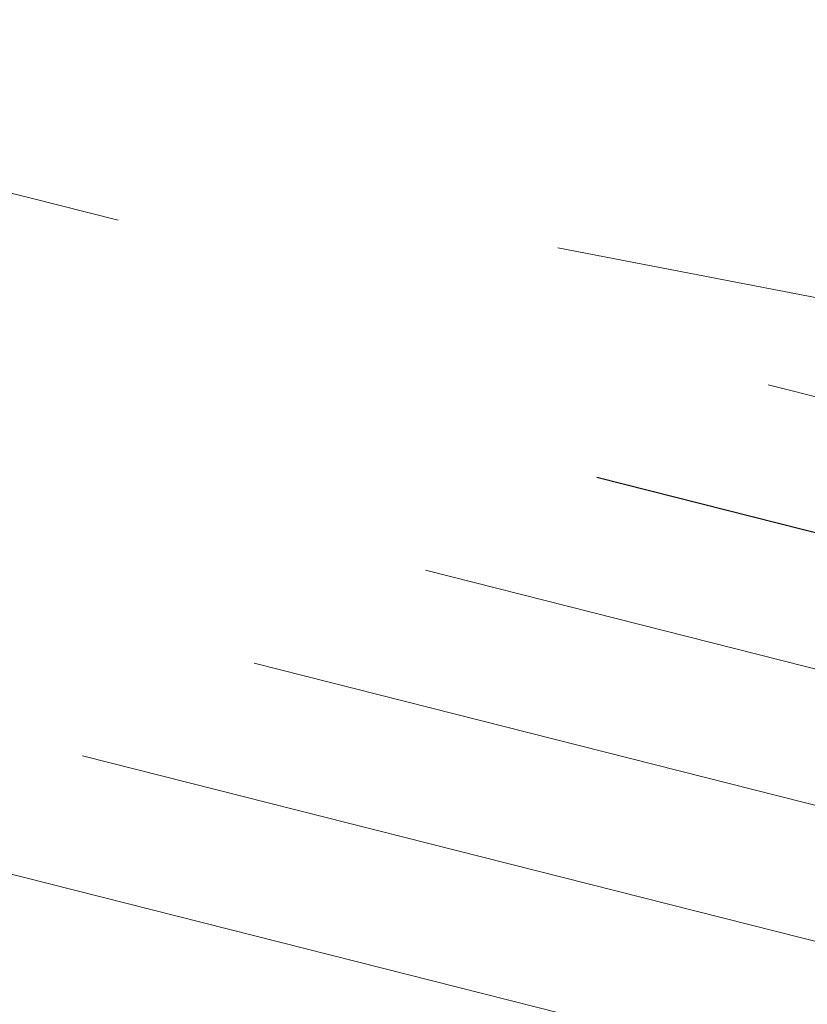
# Model space of a CAD drawing. Extents: x 1926935 to 1928139, y 199322 to 200300.
# Tile 544 of 656: x 1927623.58 to 1927630.17, y 199603.04 to 199611.29. Entities that reach past the tile are written whole.
import ezdxf

# ---------------------------------------------------------------- set-up
doc = ezdxf.new("R2010")
doc.units = 0
doc.header["$MEASUREMENT"] = 0
doc.linetypes.add('DGN Style 2', pattern=[14.030763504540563, 8.418458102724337, -5.612305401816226])
doc.linetypes.add('DGN Style 3', pattern=[19.64306890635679, 14.03076350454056, -5.612305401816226])
for name, color, linetype, lineweight in [('DT_X_Contour_Major', 132, 'DGN Style 3', 30), ('DT_X_Contour_Minor', 136, 'DGN Style 3', 0), ('DT_X_Terrain_Ground_Line', 92, 'DGN Style 3', 13), ('SV_X_Toe_of_Slope', 193, 'DGN Style 2', 0)]:
    doc.layers.add(name, color=color, linetype=linetype, lineweight=lineweight)

# ---------------------------------------------------------------- blocks, each defined once
blk = doc.blocks.new('*U2117', base_point=(1927600.1255, 199832.7095, 682.6088333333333))
at = {"layer": 'DT_X_Contour_Major', "elevation": 680.0000000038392, "flags": 128}
blk.add_lwpolyline([(1927642.007924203, 199604.0119750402), (1927622.277120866, 199609.0113233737), (1927618.117292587, 199610.1733373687), (1927614.093866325, 199611.5168014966), (1927610.206842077, 199613.0417157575), (1927606.456219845, 199614.7480801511), (1927589.271587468, 199623.1344976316), (1927589.082197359, 199623.4462624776), (1927589.041786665, 199623.5099564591), (1927589.001721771, 199623.5674248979), (1927588.962002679, 199623.6186677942), (1927588.922629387, 199623.6636851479), (1927588.818095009, 199623.7754307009), (1927588.777628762, 199623.8378474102), (1927588.734630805, 199623.9412883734), (1927588.689101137, 199624.0857535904), (1927588.641039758, 199624.2712430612), (1927588.509500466, 199624.8205806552), (1927588.448847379, 199624.995790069), (1927588.365542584, 199625.1094151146), (1927588.259586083, 199625.1614557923), (1927588.130977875, 199625.1519121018), (1927587.757820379, 199625.0443497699), (1927587.473187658, 199625.1699599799), (1927586.89915762, 199625.6274623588), (1927586.035730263, 199626.4168569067), (1927584.882905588, 199627.5381436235), (1927581.422843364, 199630.9707644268), (1927580.258302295, 199632.3015743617), (1927579.359725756, 199633.719538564), (1927578.727113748, 199635.2246570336), (1927578.360466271, 199636.8169297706), (1927577.384905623, 199643.6397721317), (1927577.262206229, 199644.4781007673), (1927577.248866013, 199644.5270888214), (1927577.247957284, 199644.5380283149), (1927577.249050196, 199644.5471924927), (1927577.26306575, 199644.5719179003), (1927583.126296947, 199654.0010588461), (1927583.53979325, 199655.6609987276), (1927583.682506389, 199656.1120341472), (1927583.933433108, 199656.7537375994), (1927584.292573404, 199657.5861090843), (1927584.759927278, 199658.6091486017), (1927586.150489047, 199661.5914780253), (1927586.572073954, 199662.8712644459), (1927586.793907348, 199664.4738766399), (1927586.81598923, 199666.3993146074), (1927586.638319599, 199668.6475783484), (1927585.898198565, 199675.0733826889), (1927585.71963386, 199677.3572672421), (1927585.73903052, 199679.3895676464), (1927585.956388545, 199681.1702839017), (1927586.371707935, 199682.699416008), (1927587.743174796, 199686.4416560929), (1927588.154214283, 199687.827324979), (1927588.3587326, 199689.1776515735), (1927588.356729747, 199690.4926358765), (1927588.148205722, 199691.772277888), (1927586.693210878, 199697.6614752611), (1927586.752300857, 199704.5621669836), (1927586.770954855, 199705.9169347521), (1927586.801592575, 199707.023798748), (1927586.844214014, 199707.8827589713), (1927586.898819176, 199708.4938154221), (1927587.181605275, 199710.766970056), (1927584.534176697, 199712.9952252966), (1927583.909472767, 199713.5410406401), (1927583.169973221, 199714.2235201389), (1927582.315678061, 199715.0426637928), (1927581.346587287, 199715.9984716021), (1927576.556307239, 199720.777791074), (1927566.315665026, 199720.921295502), (1927564.367748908, 199720.957961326), (1927562.912847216, 199721.0064569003), (1927561.95095995, 199721.0667822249), (1927561.482087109, 199721.1389372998), (1927560.444380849, 199721.5032637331), (1927559.950844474, 199721.3910034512), (1927559.761800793, 199721.3882113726), (1927559.406185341, 199721.4279466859), (1927558.883998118, 199721.5102093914), (1927558.195239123, 199721.6349994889), (1927556.136452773, 199722.0244762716), (1927555.409920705, 199722.155292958), (1927554.774414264, 199722.25563543), (1927554.229933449, 199722.3255036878), (1927553.776478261, 199722.3648977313), (1927552.688631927, 199722.4293162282), (1927552.17472377, 199722.4433452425), (1927551.448884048, 199722.4371184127), (1927550.511112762, 199722.4106357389), (1927549.361409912, 199722.363897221), (1927546.012960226, 199722.2122533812), (1927544.600023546, 199722.148887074), (1927542.872550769, 199722.0725210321), (1927540.830541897, 199721.9831552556), (1927538.473996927, 199721.8807897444), (1927531.770495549, 199721.5904820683), (1927529.396679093, 199721.5094889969), (1927527.302855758, 199721.4842405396), (1927525.489025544, 199721.5147366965), (1927523.955188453, 199721.6009774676), (1927520.23828037, 199721.9052790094), (1927518.791267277, 199721.9415773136), (1927517.237909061, 199721.8222460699), (1927515.578205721, 199721.5472852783), (1927513.812157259, 199721.1166949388), (1927508.960901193, 199719.7609479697), (1927507.221676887, 199719.2571590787), (1927505.642446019, 199718.7626026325), (1927504.223208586, 199718.2772786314), (1927502.963964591, 199717.8011870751), (1927499.819305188, 199716.5439195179), (1927498.726367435, 199716.1006872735), (1927497.80604873, 199715.7139412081), (1927497.058349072, 199715.3836813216), (1927496.483268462, 199715.1099076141), (1927495.1798789, 199714.4551592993), (1927494.719553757, 199714.1976354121), (1927494.316120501, 199713.9161249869), (1927493.969579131, 199713.6106280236), (1927493.679929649, 199713.2811445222), (1927492.983386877, 199712.370539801), (1927492.655065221, 199712.0178919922), (1927492.192507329, 199711.6429021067), (1927491.595713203, 199711.2455701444), (1927490.864682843, 199710.8258961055), (1927488.736286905, 199709.6769758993), (1927487.816139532, 199709.16162046), (1927486.651994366, 199708.4772442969), (1927485.243851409, 199707.6238474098), (1927483.591710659, 199706.601429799), (1927478.860671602, 199703.6496218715), (1927477.231045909, 199702.6351177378), (1927475.890448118, 199701.8054612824), (1927474.838878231, 199701.1606525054), (1927474.076336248, 199700.7006914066), (1927472.428261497, 199699.7205920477), (1927471.864756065, 199699.3635369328), (1927471.410295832, 199699.0274461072), (1927471.064880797, 199698.7123195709), (1927470.828510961, 199698.4181573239), (1927470.343584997, 199697.6616770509), (1927470.079105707, 199697.3719628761), (1927469.649362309, 199697.0701805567), (1927469.054354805, 199696.7563300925), (1927468.294083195, 199696.4304114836), (1927466.04634009, 199695.5452043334), (1927465.277934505, 199695.2453785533), (1927464.658525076, 199695.0098065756), (1927464.188111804, 199694.8384884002), (1927463.866694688, 199694.7314240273), (1927463.208243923, 199694.5315907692), (1927462.984665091, 199694.4715481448), (1927462.807766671, 199694.4412952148), (1927462.677548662, 199694.4408319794), (1927462.594011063, 199694.4701584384), (1927462.433484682, 199694.5880819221), (1927462.266159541, 199694.6932625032), (1927461.8845789, 199694.9203616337), (1927461.288742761, 199695.2693793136), (1927460.478651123, 199695.740315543), (1927458.032732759, 199697.158703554), (1927457.148360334, 199697.6519608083), (1927456.329681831, 199698.067941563), (1927455.57669725, 199698.4066458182), (1927454.889406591, 199698.6680735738), (1927453.144223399, 199699.2621789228), (1927452.300194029, 199699.5772185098), (1927451.076993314, 199700.0767582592), (1927449.474621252, 199700.7607981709), (1927447.493077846, 199701.629338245), (1927441.703400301, 199704.1914453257), (1927439.697366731, 199705.0775725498), (1927438.021524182, 199705.8143739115), (1927436.675872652, 199706.4018494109), (1927435.660412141, 199706.839999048), (1927433.392772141, 199707.8092969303), (1927432.577483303, 199708.0577880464), (1927431.832346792, 199708.0762879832), (1927431.157362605, 199707.8647967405), (1927430.552530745, 199707.4233143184), (1927429.033182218, 199705.9393729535), (1927428.134121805, 199705.1009997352), (1927426.576451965, 199703.6988361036), (1927424.360172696, 199701.732882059), (1927421.485283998, 199699.2031376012), (1927412.940768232, 199691.7054318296), (1927410.025180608, 199689.141381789), (1927407.686804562, 199687.072510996), (1927405.925640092, 199685.4988194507), (1927404.7416872, 199684.4203071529), (1927402.354094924, 199682.2045133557), (1927401.434632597, 199681.4240057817), (1927400.466939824, 199680.7443284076), (1927399.451016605, 199680.1654812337), (1927398.38686294, 199679.6874642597), (1927395.484812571, 199678.5471925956), (1927393.867815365, 199677.6597651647), (1927391.193361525, 199675.8526866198), (1927387.46145105, 199673.1259569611), (1927382.67208394, 199669.4795761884), (1927368.490496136, 199658.5296926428), (1927363.712561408, 199654.841846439), (1927360.014948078, 199651.9907204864), (1927357.397656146, 199649.9763147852), (1927355.860685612, 199648.7986293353), (1927353.202526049, 199646.7737618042), (1927352.120016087, 199645.9270991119), (1927350.866105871, 199644.9057616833), (1927349.4407954, 199643.7097495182), (1927347.844084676, 199642.3390626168), (1927343.35765574, 199638.4509978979), (1927341.806372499, 199637.1116956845), (1927340.51734448, 199636.009837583), (1927339.490571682, 199635.1454235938), (1927338.726054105, 199634.5184537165), (1927337.037014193, 199633.1631261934), (1927336.330730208, 199632.6084910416), (1927335.478658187, 199631.9610812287), (1927334.480798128, 199631.2208967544), (1927333.337150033, 199630.3879376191), (1927327.659953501, 199626.2843207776)], dxfattribs=at)
at = {"layer": 'DT_X_Contour_Minor', "flags": 128}
for points, elevation in [([(1927643.442556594, 199604.7894557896), (1927616.352313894, 199611.6535229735), (1927615.83220839, 199612.4938632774), (1927609.555166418, 199622.5524922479), (1927609.813632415, 199623.6236854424), (1927609.879320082, 199623.9339819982), (1927609.965611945, 199624.4057888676), (1927610.072508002, 199625.0391060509), (1927610.200008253, 199625.8339335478), (1927610.567481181, 199628.1688206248), (1927610.695278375, 199629.3203117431), (1927610.803065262, 199631.0236197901), (1927610.890841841, 199633.2787447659), (1927610.958608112, 199636.0856866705), (1927611.165444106, 199647.167014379), (1927611.208340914, 199649.5824938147), (1927611.241328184, 199651.553059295), (1927611.264405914, 199653.0787108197), (1927611.312733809, 199656.5538962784), (1927611.26605344, 199658.1106203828), (1927611.089766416, 199660.174403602), (1927610.783872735, 199662.7452459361), (1927610.348372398, 199665.8231473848), (1927609.014229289, 199674.7069634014), (1927608.567994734, 199677.7029940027), (1927608.229898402, 199680.0282237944), (1927607.999940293, 199681.6826527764), (1927607.878120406, 199682.6662809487), (1927607.69745167, 199684.3948883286), (1927607.626530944, 199684.9791250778), (1927607.549270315, 199685.4353797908), (1927607.465669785, 199685.7636524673), (1927607.375729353, 199685.9639431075), (1927607.127434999, 199686.3274087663), (1927606.977103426, 199686.7837248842), (1927606.712329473, 199687.8800739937), (1927606.333113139, 199689.6164560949), (1927605.839454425, 199691.9928711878), (1927603.268681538, 199704.5762186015), (1927604.104660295, 199712.9087667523), (1927604.267044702, 199714.4983653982), (1927604.395921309, 199715.6960692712), (1927604.491290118, 199716.5018783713), (1927604.553151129, 199716.9157926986), (1927604.763650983, 199717.9329717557), (1927603.104746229, 199719.0941958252), (1927602.798105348, 199719.3059315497), (1927602.481623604, 199719.5224937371), (1927602.155300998, 199719.7438823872), (1927601.271986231, 199720.3406874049), (1927600.791592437, 199720.687810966), (1927600.012897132, 199721.281577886), (1927598.935900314, 199722.1219881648), (1927597.560601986, 199723.2090418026), (1927590.446506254, 199728.8574599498), (1927586.809410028, 199728.9624803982), (1927586.002333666, 199729.0078345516), (1927585.139860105, 199729.0988882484), (1927584.221989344, 199729.2356414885), (1927583.248721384, 199729.4180942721), (1927580.579477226, 199729.9655677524), (1927579.433170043, 199730.1556366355), (1927577.996181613, 199730.3152381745), (1927576.268511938, 199730.4443723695), (1927574.250161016, 199730.5430392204), (1927568.480316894, 199730.7655276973), (1927566.491217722, 199730.8328981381), (1927564.851303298, 199730.8681431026), (1927563.560573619, 199730.871262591), (1927562.619028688, 199730.8422566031), (1927560.573821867, 199730.7220733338), (1927559.881239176, 199730.6885597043), (1927559.337396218, 199730.6781562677), (1927558.942292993, 199730.6908630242), (1927558.695929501, 199730.7266799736), (1927557.893292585, 199730.9477495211), (1927556.737045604, 199730.4526417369), (1927556.478854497, 199730.3504232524), (1927556.199815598, 199730.2559568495), (1927555.899928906, 199730.1692425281), (1927555.579194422, 199730.0902802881), (1927554.696105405, 199729.8900504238), (1927554.371509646, 199729.8309394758), (1927554.060039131, 199729.80377903), (1927553.761693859, 199729.8085690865), (1927553.476473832, 199729.8453096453), (1927552.733387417, 199729.9858851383), (1927552.479363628, 199730.0326153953), (1927552.274607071, 199730.0673745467), (1927552.119117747, 199730.0901625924), (1927552.012895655, 199730.1009795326), (1927551.795326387, 199730.1138632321), (1927551.692544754, 199730.116669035), (1927551.547376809, 199730.115423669), (1927551.359822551, 199730.1101271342), (1927551.129881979, 199730.1007794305), (1927550.460192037, 199730.0704506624), (1927549.705914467, 199730.0373499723), (1927547.945349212, 199729.9607944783), (1927545.178496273, 199729.8407841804), (1927541.405355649, 199729.6773190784), (1927530.001930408, 199729.1834724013), (1927526.222548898, 199729.024509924), (1927523.436973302, 199728.9180075), (1927521.645203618, 199728.8639651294), (1927520.847239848, 199728.862382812), (1927520.044411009, 199728.9281100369), (1927519.731865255, 199728.935950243), (1927519.396349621, 199728.9101754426), (1927519.037864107, 199728.8507856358), (1927518.656408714, 199728.7577808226), (1927517.608567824, 199728.4649479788), (1927516.95667873, 199728.2456940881), (1927515.786892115, 199727.8075570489), (1927514.099207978, 199727.1505368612), (1927511.89362632, 199726.2746335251), (1927505.321545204, 199723.6470470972), (1927503.037394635, 199722.7207279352), (1927501.114003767, 199721.9124602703), (1927499.551372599, 199721.2222441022), (1927498.34950113, 199720.6500794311), (1927495.62552348, 199719.2817089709), (1927494.663481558, 199718.7435050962), (1927493.820339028, 199718.1551713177), (1927493.096095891, 199717.516707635), (1927492.490752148, 199716.8281140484), (1927491.035034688, 199714.925024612), (1927490.348869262, 199714.1880195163), (1927489.382161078, 199713.4043213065), (1927488.134910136, 199712.5739299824), (1927486.607116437, 199711.6968455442), (1927482.158942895, 199709.2956962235), (1927480.635617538, 199708.4680324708), (1927479.401771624, 199707.7859032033), (1927478.457405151, 199707.249308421), (1927477.80251812, 199706.8582481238), (1927476.442125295, 199706.0094666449), (1927475.924298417, 199705.688470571), (1927475.391112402, 199705.3620684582), (1927474.842567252, 199705.0302603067), (1927474.278662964, 199704.6930461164), (1927471.611271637, 199703.1067658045), (1927473.264684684, 199704.8512015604), (1927473.602409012, 199705.2047488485), (1927473.906976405, 199705.5177753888), (1927474.178386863, 199705.7902811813), (1927474.416640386, 199706.0222662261), (1927475.007773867, 199706.5868653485), (1927475.2028451, 199706.7759543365), (1927475.344708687, 199706.9197719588), (1927475.433364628, 199707.0183182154), (1927475.468812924, 199707.0715931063), (1927475.510087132, 199707.2145760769), (1927475.157127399, 199707.5451391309), (1927475.088966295, 199707.6091068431), (1927475.035751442, 199707.6593400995), (1927474.997482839, 199707.6958389), (1927474.974160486, 199707.7186032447), (1927474.900197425, 199707.7927897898), (1927474.800067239, 199707.799463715), (1927474.709923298, 199707.7324347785), (1927474.48240441, 199707.5284877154), (1927474.117510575, 199707.1876225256), (1927473.615241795, 199706.7098392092), (1927472.092691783, 199705.2531928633), (1927471.557105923, 199704.7410693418), (1927471.09226085, 199704.2971835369), (1927470.698156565, 199703.9215354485), (1927470.374793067, 199703.6141250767), (1927469.606811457, 199702.8853477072), (1927469.352430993, 199702.6457683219), (1927469.165275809, 199702.4736131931), (1927469.045345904, 199702.3688823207), (1927468.99264128, 199702.3315757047), (1927468.94172932, 199702.3219904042), (1927468.874428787, 199702.2720477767), (1927468.710711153, 199702.1294088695), (1927468.450576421, 199701.8940736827), (1927468.09402459, 199701.5660422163), (1927467.014663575, 199700.5676965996), (1927466.606514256, 199700.1892559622), (1927466.191587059, 199699.8026932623), (1927465.769881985, 199699.4080084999), (1927465.341399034, 199699.0052016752), (1927464.18974066, 199697.920220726), (1927463.765334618, 199697.6081965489), (1927463.355860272, 199697.4858597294), (1927462.961317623, 199697.5532102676), (1927462.58170667, 199697.8102481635), (1927461.589319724, 199698.7485990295), (1927461.220165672, 199699.100948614), (1927460.856993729, 199699.4542342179), (1927460.499803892, 199699.8084558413), (1927460.148596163, 199700.163613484), (1927459.220018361, 199701.1119485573), (1927458.913354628, 199701.4245638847), (1927458.689796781, 199701.6511585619), (1927458.54934482, 199701.7917325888), (1927458.491998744, 199701.8462859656), (1927458.449883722, 199701.8770674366), (1927458.401700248, 199701.9255598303), (1927458.28873609, 199702.047950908), (1927458.110991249, 199702.2442406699), (1927457.868465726, 199702.5144291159), (1927457.135356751, 199703.3334632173), (1927456.82776275, 199703.6737400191), (1927456.454812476, 199704.0802948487), (1927456.016505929, 199704.5531277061), (1927455.51284311, 199705.0922385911), (1927454.082600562, 199706.6182383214), (1927453.610325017, 199707.119116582), (1927453.266180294, 199707.4772515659), (1927453.05016639, 199707.6926432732), (1927452.962283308, 199707.7652917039), (1927452.851134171, 199707.7712500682), (1927452.816679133, 199707.7345880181), (1927452.798919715, 199707.7175648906), (1927452.760407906, 199707.682207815), (1927452.701143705, 199707.6285167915), (1927452.621127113, 199707.55649182), (1927452.199294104, 199707.1775960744), (1927452.219305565, 199707.0654582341), (1927452.266400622, 199706.9983844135), (1927452.399109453, 199706.8452220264), (1927452.617432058, 199706.6059710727), (1927452.921368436, 199706.2806315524), (1927453.846017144, 199705.2982747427), (1927454.19327361, 199704.9264565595), (1927454.541556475, 199704.5477696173), (1927454.89086574, 199704.162213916), (1927455.241201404, 199703.7697894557), (1927456.878496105, 199701.922448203), (1927453.480065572, 199703.0793615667), (1927452.715933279, 199703.3524516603), (1927451.880006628, 199703.6759019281), (1927450.972285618, 199704.04971237), (1927449.99277025, 199704.4738829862), (1927447.285003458, 199705.6721515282), (1927446.159621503, 199706.1665940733), (1927444.814300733, 199706.751220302), (1927443.249041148, 199707.4260302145), (1927441.463842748, 199708.1910238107), (1927436.410061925, 199710.3512516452), (1927434.593066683, 199710.905051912), (1927432.932416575, 199710.9462818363), (1927431.428111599, 199710.474941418), (1927430.080151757, 199709.4910306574), (1927426.694052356, 199706.1838415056), (1927425.226041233, 199704.7854533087), (1927423.361582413, 199703.0706805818), (1927421.100675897, 199701.039523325), (1927418.443321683, 199698.6919815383), (1927410.828446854, 199692.010024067), (1927408.230074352, 199689.724941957), (1927406.146112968, 199687.8811637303), (1927404.576562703, 199686.4786893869), (1927403.521423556, 199685.5175189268), (1927401.393600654, 199683.5428028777), (1927400.574175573, 199682.8472143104), (1927399.711767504, 199682.2414856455), (1927398.806376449, 199681.7256168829), (1927397.858002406, 199681.2996080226), (1927395.271694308, 199680.2833975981), (1927393.714712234, 199679.40302276), (1927390.983497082, 199677.5240560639), (1927387.078048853, 199674.6464975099), (1927381.998367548, 199670.770347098), (1927366.886906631, 199659.102490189), (1927361.823230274, 199655.1938164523), (1927357.965796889, 199652.2186879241), (1927355.314606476, 199650.1771046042), (1927353.869659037, 199649.0690664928), (1927351.624789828, 199647.3590251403), (1927350.666457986, 199646.6057568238), (1927349.475114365, 199645.6284828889), (1927348.050758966, 199644.4272033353), (1927346.39339179, 199643.0019181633), (1927341.663063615, 199638.9024835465), (1927340.049044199, 199637.5077021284), (1927338.754732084, 199636.3979338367), (1927337.780127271, 199635.5731786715), (1927337.125229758, 199635.0334366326), (1927335.80511279, 199633.9741420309), (1927335.253096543, 199633.5406512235), (1927334.587135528, 199633.0346497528), (1927333.807229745, 199632.4561376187), (1927332.913379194, 199631.8051148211), (1927328.476205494, 199628.5978168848)], 679.0000000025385), ([(1927640.573291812, 199603.2344942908), (1927621.466515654, 199608.0757279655), (1927617.42057155, 199609.2096185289), (1927613.471357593, 199610.5364757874), (1927609.618873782, 199612.0562997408), (1927605.863120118, 199613.7690903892), (1927595.976750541, 199618.5938210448), (1927592.715882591, 199620.1873614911), (1927590.348055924, 199621.3494348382), (1927588.873270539, 199622.0800410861), (1927588.291526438, 199622.3791802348), (1927587.930930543, 199622.6015951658), (1927587.346401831, 199622.9442641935), (1927585.863262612, 199623.8054600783), (1927583.481512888, 199625.1851828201), (1927580.201152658, 199627.083432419), (1927566.987221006, 199634.7259119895), (1927564.642080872, 199636.0782204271), (1927563.219957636, 199636.8937258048), (1927562.7208513, 199637.1724281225), (1927562.620590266, 199637.19989689), (1927562.583292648, 199637.213026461), (1927562.546595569, 199637.2318135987), (1927562.510499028, 199637.2562583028), (1927562.475003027, 199637.2863605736), (1927562.381147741, 199637.3741767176), (1927562.273968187, 199637.4589369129), (1927562.022820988, 199637.6473553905), (1927561.088623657, 199638.3351671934), (1927558.236980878, 199640.4238000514), (1927559.588042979, 199639.559678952), (1927559.689592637, 199639.4971711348), (1927559.694190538, 199639.4984020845), (1927559.226290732, 199639.8216094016), (1927559.085796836, 199640.0688147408), (1927558.94597461, 199640.6167525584), (1927558.806824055, 199641.4654228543), (1927558.66834517, 199642.6148256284), (1927558.299963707, 199646.0808763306), (1927558.133048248, 199647.3771002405), (1927557.90858797, 199648.6662339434), (1927557.626582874, 199649.9482774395), (1927557.287032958, 199651.2232307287), (1927556.304840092, 199654.6136525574), (1927555.992805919, 199655.7416897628), (1927555.793348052, 199656.5829850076), (1927555.706466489, 199657.1375382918), (1927555.732161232, 199657.4053496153), (1927555.950782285, 199657.7371905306), (1927556.095483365, 199657.8884578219), (1927556.365620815, 199658.0933790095), (1927556.761194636, 199658.3519540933), (1927557.282204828, 199658.6641830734), (1927558.838813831, 199659.5683322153), (1927559.436170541, 199660.2275283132), (1927560.060783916, 199661.5270047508), (1927560.712653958, 199663.4667615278), (1927561.391780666, 199666.0467986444), (1927564.624637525, 199679.5809593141), (1927564.825823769, 199680.2272426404), (1927564.870815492, 199680.3665638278), (1927564.919567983, 199680.5075488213), (1927564.972081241, 199680.6501976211), (1927565.028355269, 199680.7945102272), (1927565.183433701, 199681.1815622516), (1927565.357620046, 199681.4829765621), (1927565.76387026, 199682.0969304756), (1927566.402184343, 199683.0234239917), (1927567.272562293, 199684.2624571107), (1927571.875808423, 199690.7738707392), (1927571.647874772, 199692.6838883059), (1927571.61499063, 199693.2314733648), (1927571.614024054, 199694.0556495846), (1927571.644975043, 199695.156416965), (1927571.707843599, 199696.5337755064), (1927572.075704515, 199703.6068280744), (1927566.462097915, 199709.1704581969), (1927565.382154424, 199710.244616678), (1927564.548155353, 199711.0826792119), (1927563.960100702, 199711.6846457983), (1927563.617990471, 199712.0505164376), (1927562.59534637, 199713.2070222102), (1927558.617842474, 199714.1280298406), (1927557.871182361, 199714.3012349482), (1927557.33584655, 199714.4261327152), (1927557.01183504, 199714.5027231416), (1927556.899147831, 199714.5310062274), (1927556.866364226, 199714.5502768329), (1927553.53925071, 199714.7472969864), (1927552.632891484, 199714.7714433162), (1927551.339719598, 199714.759445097), (1927549.659735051, 199714.7113023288), (1927547.592937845, 199714.6270150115), (1927541.565728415, 199714.3540561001), (1927539.494132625, 199714.2604241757), (1927537.799752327, 199714.1842475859), (1927536.48258752, 199714.1255263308), (1927535.542638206, 199714.0842604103), (1927533.53906069, 199713.9974917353), (1927532.570809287, 199713.9944680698), (1927531.168738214, 199714.0504735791), (1927529.332847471, 199714.1655082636), (1927527.063137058, 199714.3395721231), (1927520.43214973, 199714.8824479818), (1927517.876109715, 199714.9543140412), (1927515.181230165, 199714.7627553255), (1927512.347511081, 199714.3077718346), (1927509.374952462, 199713.5893635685), (1927501.263010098, 199711.3223751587), (1927498.590719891, 199710.5753930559), (1927496.657806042, 199710.0346880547), (1927495.46426855, 199709.7002601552), (1927495.010107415, 199709.5721093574), (1927494.784846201, 199709.5054100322), (1927494.690017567, 199709.4733900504), (1927494.57447758, 199709.4273545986), (1927494.438226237, 199709.3673036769), (1927494.281263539, 199709.2932372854), (1927493.835081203, 199709.0770396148), (1927493.345599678, 199708.7920452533), (1927492.211791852, 199708.0992104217), (1927490.433657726, 199706.9985351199), (1927488.0111973, 199705.4900193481), (1927480.692201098, 199700.9235233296), (1927478.248571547, 199699.4001147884), (1927476.406930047, 199698.2547611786), (1927475.167276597, 199697.4874625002), (1927474.529611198, 199697.0982187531), (1927473.631820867, 199696.5643086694), (1927473.324850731, 199696.3698025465), (1927473.077283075, 199696.1867167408), (1927472.889117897, 199696.0150512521), (1927472.760355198, 199695.8548060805), (1927472.496191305, 199695.4427127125), (1927472.352115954, 199695.2848906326), (1927472.118012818, 199695.1204944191), (1927471.793881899, 199694.949524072), (1927471.379723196, 199694.7719795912), (1927470.155262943, 199694.289762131), (1927469.583716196, 199694.0800108), (1927468.787421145, 199693.8124199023), (1927467.766377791, 199693.4869894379), (1927466.520586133, 199693.1037194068), (1927462.898810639, 199692.0045465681), (1927461.669026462, 199691.6742851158), (1927460.69600555, 199691.507880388), (1927459.979747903, 199691.5053323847), (1927459.520253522, 199691.6666411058), (1927458.637286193, 199692.3152733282), (1927458.278318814, 199692.5682602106), (1927457.863642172, 199692.8407466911), (1927457.393256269, 199693.1327327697), (1927456.867161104, 199693.4442184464), (1927455.389961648, 199694.3008463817), (1927454.8558496, 199694.5987464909), (1927454.36141305, 199694.8499758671), (1927453.906651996, 199695.05453451), (1927453.491566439, 199695.21242242), (1927452.437572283, 199695.5712292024), (1927451.745066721, 199695.8423718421), (1927450.458045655, 199696.3866946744), (1927448.576509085, 199697.2041976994), (1927446.10045701, 199698.294880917), (1927438.704964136, 199701.567609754), (1927436.231476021, 199702.6616047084), (1927434.357631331, 199703.4890429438), (1927433.083430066, 199704.0499244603), (1927432.408872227, 199704.3442492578), (1927431.409575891, 199704.7737064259), (1927430.655819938, 199704.5409336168), (1927429.144024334, 199703.5205223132), (1927426.874189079, 199701.7124725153), (1927423.846314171, 199699.1167842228), (1927414.76126155, 199691.1447641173), (1927411.656133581, 199688.4137791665), (1927409.15453914, 199686.1998393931), (1927407.256478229, 199684.5029447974), (1927405.961950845, 199683.323095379), (1927403.314589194, 199680.8662238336), (1927402.295089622, 199680.0007972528), (1927401.222112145, 199679.2471711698), (1927400.095656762, 199678.6053455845), (1927398.915723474, 199678.0753204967), (1927395.697930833, 199676.8109875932), (1927394.020918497, 199675.9165075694), (1927391.403225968, 199674.1813171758), (1927387.844853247, 199671.6054164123), (1927383.345800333, 199668.1888052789), (1927370.094085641, 199657.9568950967), (1927365.601892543, 199654.4898764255), (1927362.064099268, 199651.7627530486), (1927359.480705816, 199649.7755249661), (1927357.851712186, 199648.5281921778), (1927354.780262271, 199646.1884984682), (1927353.573574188, 199645.2484414), (1927352.257097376, 199644.1830404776), (1927350.830831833, 199642.9922957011), (1927349.294777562, 199641.6762070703), (1927345.052247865, 199637.9995122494), (1927343.5637008, 199636.7156892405), (1927342.279956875, 199635.6217413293), (1927341.201016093, 199634.717668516), (1927340.326878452, 199634.0034708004), (1927338.268915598, 199632.352110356), (1927337.408363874, 199631.6763308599), (1927336.370180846, 199630.8875127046), (1927335.154366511, 199629.9856558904), (1927333.760920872, 199628.970760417), (1927326.843701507, 199623.9708246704)], 681.0000000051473), ([(1927639.13865942, 199602.4570135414), (1927620.655910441, 199607.1401325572), (1927616.742106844, 199608.2369902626), (1927612.921874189, 199609.520512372), (1927609.195212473, 199610.9906988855), (1927605.562121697, 199612.6475498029), (1927595.998640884, 199617.3147047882), (1927592.826215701, 199618.8673378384), (1927590.481550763, 199620.0248707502), (1927588.96464607, 199620.7873035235), (1927588.275501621, 199621.1546361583), (1927587.541463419, 199621.6073896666), (1927586.849348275, 199622.0169907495), (1927585.323531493, 199622.9062288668), (1927582.964013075, 199624.2751040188), (1927570.143937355, 199631.6924980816), (1927566.964219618, 199633.5255150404), (1927564.645208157, 199634.8479045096), (1927563.186902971, 199635.6596664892), (1927562.58930406, 199635.9608009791), (1927562.143315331, 199636.0829896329), (1927561.977405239, 199636.1413935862), (1927561.814166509, 199636.224963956), (1927561.653599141, 199636.3337007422), (1927561.495703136, 199636.4676039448), (1927561.078208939, 199636.8582343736), (1927560.601444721, 199637.2352710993), (1927559.484272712, 199638.073408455), (1927557.726692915, 199639.3726464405), (1927555.328705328, 199641.132985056), (1927542.643811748, 199650.4238000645), (1927547.770719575, 199647.1415307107), (1927548.689740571, 199646.5551743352), (1927549.249557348, 199646.2027920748), (1927549.450169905, 199646.0843839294), (1927549.291578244, 199646.199949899), (1927547.713340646, 199647.2851973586), (1927548.122933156, 199647.0715888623), (1927548.237469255, 199647.01757007), (1927548.393790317, 199646.956732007), (1927548.484022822, 199647.0682925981), (1927548.671596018, 199647.4346343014), (1927548.956509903, 199648.055757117), (1927549.338764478, 199648.9316610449), (1927550.487897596, 199651.6071130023), (1927550.902400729, 199652.5766992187), (1927551.28406029, 199653.4788688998), (1927551.632876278, 199654.3136220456), (1927551.948848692, 199655.0809586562), (1927552.747650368, 199657.037300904), (1927552.98029355, 199657.6914170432), (1927553.079121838, 199658.186508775), (1927553.044135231, 199658.5225760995), (1927552.875333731, 199658.6996190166), (1927552.246776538, 199658.9597009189), (1927552.026867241, 199659.0505967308), (1927551.838557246, 199659.1282227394), (1927551.681846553, 199659.192578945), (1927551.556735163, 199659.2436653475), (1927551.26523719, 199659.3622026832), (1927551.112556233, 199659.2676251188), (1927550.873136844, 199658.8949894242), (1927550.546979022, 199658.244295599), (1927550.134082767, 199657.3155436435), (1927548.004843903, 199652.3325655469), (1927545.070197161, 199657.9508789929), (1927544.535320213, 199659.0310329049), (1927544.188395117, 199659.8636460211), (1927544.029421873, 199660.4487183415), (1927544.058400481, 199660.7862498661), (1927544.386279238, 199661.3562795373), (1927544.662697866, 199661.7450184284), (1927545.246044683, 199662.4837128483), (1927546.136319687, 199663.5723627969), (1927547.33352288, 199665.0109682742), (1927550.935302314, 199669.3138569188), (1927552.200096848, 199670.8584032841), (1927553.293145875, 199672.2648758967), (1927554.214449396, 199673.5332747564), (1927554.964007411, 199674.6635998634), (1927558.061205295, 199679.6162782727), (1927558.150956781, 199681.0514401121), (1927558.161261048, 199681.3314006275), (1927558.153708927, 199681.5562128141), (1927558.128300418, 199681.7258766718), (1927558.085035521, 199681.8403922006), (1927557.945853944, 199682.0722358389), (1927557.9267831, 199682.1859332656), (1927557.973956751, 199682.3531428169), (1927558.087374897, 199682.5738644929), (1927558.267037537, 199682.8480982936), (1927559.260033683, 199684.2527176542), (1927558.55645949, 199690.1484643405), (1927558.413698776, 199691.3238804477), (1927558.286948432, 199692.3233801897), (1927558.176208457, 199693.1469635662), (1927558.081478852, 199693.7946305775), (1927557.676764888, 199696.406605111), (1927557.014171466, 199697.3473788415), (1927556.757176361, 199697.6786984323), (1927556.270159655, 199698.2694684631), (1927555.553121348, 199699.1196889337), (1927554.60606144, 199700.2293598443), (1927549.649731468, 199706.0132084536), (1927549.28475921, 199706.2427739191), (1927549.181024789, 199706.3036030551), (1927549.026238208, 199706.3877052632), (1927548.820399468, 199706.4950805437), (1927548.563508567, 199706.6257288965), (1927547.24556266, 199707.2897250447), (1927546.524895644, 199707.6130897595), (1927539.608180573, 199707.3653820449), (1927538.207926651, 199707.3148296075), (1927536.971471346, 199707.2693327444), (1927535.898814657, 199707.2288914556), (1927534.989956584, 199707.1935057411), (1927532.784733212, 199707.1058846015), (1927532.014210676, 199707.0802155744), (1927531.356560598, 199707.0689243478), (1927530.811782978, 199707.0720109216), (1927530.379877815, 199707.0894752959), (1927529.378627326, 199707.1552173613), (1927528.765833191, 199707.2000611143), (1927527.678388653, 199707.2852858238), (1927526.116293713, 199707.4108914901), (1927524.079548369, 199707.5768781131), (1927518.01536025, 199708.0733503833), (1927515.775384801, 199708.1663438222), (1927513.603599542, 199708.072969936), (1927511.500004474, 199707.7932287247), (1927509.464599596, 199707.3271201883), (1927504.12777351, 199705.8356743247), (1927502.238079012, 199705.3052697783), (1927500.571615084, 199704.8326405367), (1927499.128381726, 199704.4177866), (1927497.908378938, 199704.0607079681), (1927494.952678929, 199703.1855320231), (1927493.708412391, 199702.7653910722), (1927492.192387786, 199702.1613501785), (1927490.404605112, 199701.373409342), (1927488.34506437, 199700.4015685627), (1927482.490611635, 199697.5647932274), (1927480.513252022, 199696.5988074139), (1927478.972012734, 199695.8284314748), (1927477.866893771, 199695.2536654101), (1927477.197895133, 199694.8745092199), (1927475.995392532, 199694.1242392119), (1927475.593907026, 199693.8739449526), (1927475.291327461, 199693.6857646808), (1927475.087653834, 199693.5596983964), (1927474.982886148, 199693.4957460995), (1927474.835380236, 199693.408025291), (1927474.784945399, 199693.3760681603), (1927474.744270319, 199693.3459873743), (1927474.713354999, 199693.3177829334), (1927474.692199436, 199693.2914548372), (1927474.648797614, 199693.223748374), (1927474.6251262, 199693.197818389), (1927474.586663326, 199693.1708082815), (1927474.533408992, 199693.1427180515), (1927474.465363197, 199693.1135476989), (1927474.264185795, 199693.0343199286), (1927473.889497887, 199692.9146430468), (1927472.916317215, 199692.6150332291), (1927471.344643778, 199692.1354904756), (1927469.174477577, 199691.4760147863), (1927462.589377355, 199689.4775023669), (1927460.353387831, 199688.8770220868), (1927458.584244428, 199688.5744655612), (1927457.281947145, 199688.56983279), (1927456.44649598, 199688.8631237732), (1927454.841087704, 199690.0424647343), (1927454.290478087, 199690.4432579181), (1927453.842705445, 199690.7611317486), (1927453.497769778, 199690.9960862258), (1927453.255671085, 199691.1481213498), (1927452.747190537, 199691.4429892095), (1927452.563338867, 199691.5455321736), (1927452.393144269, 199691.6320101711), (1927452.236606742, 199691.7024232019), (1927452.093726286, 199691.7567712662), (1927451.730921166, 199691.8802794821), (1927451.492547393, 199691.973612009), (1927451.049529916, 199692.1609784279), (1927450.401868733, 199692.4423787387), (1927449.549563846, 199692.8178129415), (1927447.00389254, 199693.944349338), (1927445.870048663, 199694.4422968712), (1927444.377770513, 199695.0912371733), (1927442.527058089, 199695.8911702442), (1927440.317911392, 199696.8420960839), (1927433.948941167, 199699.5792220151), (1927431.487691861, 199700.1514154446), (1927428.88067161, 199699.8151512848), (1927426.127880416, 199698.5704295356), (1927423.229318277, 199696.4172501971), (1927415.305457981, 199689.4641618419), (1927412.569169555, 199687.0562133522), (1927410.303199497, 199685.0471841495), (1927408.507547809, 199683.4370742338), (1927407.182214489, 199682.2258836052), (1927404.275083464, 199679.5279343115), (1927403.155546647, 199678.577588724), (1927401.977284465, 199677.7500139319), (1927400.740296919, 199677.0452099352), (1927399.444584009, 199676.4631767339), (1927395.911049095, 199675.0747825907), (1927394.174021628, 199674.1732499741), (1927391.613090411, 199672.5099477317), (1927388.228255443, 199670.0848758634), (1927384.019516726, 199666.8980343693), (1927371.697675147, 199657.3840975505), (1927367.491223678, 199654.1379064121), (1927364.113250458, 199651.5347856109), (1927361.563755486, 199649.5747351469), (1927359.842738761, 199648.2577550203), (1927356.357998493, 199645.6032351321), (1927355.02713229, 199644.5697836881), (1927353.648088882, 199643.460319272), (1927352.220868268, 199642.2748418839), (1927350.745470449, 199641.0133515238), (1927346.746839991, 199637.5480266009), (1927345.321029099, 199636.3196827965), (1927344.042569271, 199635.2336450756), (1927342.911460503, 199634.2899134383), (1927341.927702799, 199633.4884878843), (1927339.500817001, 199631.5410945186), (1927338.48599754, 199630.7441706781), (1927337.261703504, 199629.8139441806), (1927335.827934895, 199628.7504150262), (1927334.184691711, 199627.553583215), (1927326.027449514, 199621.6573285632)], 682.0000000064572), ([(1927637.704027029, 199601.679532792), (1927619.845305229, 199606.2045371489), (1927616.06364214, 199607.2643619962), (1927612.372390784, 199608.5045489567), (1927608.771551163, 199609.9250980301), (1927605.261123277, 199611.5260092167), (1927596.020531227, 199616.0355885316), (1927592.936548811, 199617.5473141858), (1927590.615045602, 199618.7003066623), (1927589.0560216, 199619.494565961), (1927588.259476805, 199619.930092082), (1927587.151996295, 199620.6131841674), (1927586.352294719, 199621.0897173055), (1927584.783800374, 199622.0069976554), (1927582.446513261, 199623.3650252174), (1927579.340433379, 199625.1637999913), (1927570.03249667, 199630.548195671), (1927566.94121823, 199632.3251180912), (1927564.648335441, 199633.6175885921), (1927563.153848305, 199634.4256071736), (1927562.45775682, 199634.7491738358), (1927561.666040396, 199634.9660823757), (1927561.371517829, 199635.0697607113), (1927561.081737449, 199635.2181143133), (1927560.796699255, 199635.4111431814), (1927560.516403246, 199635.6488473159), (1927559.775270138, 199636.3422920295), (1927559.199928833, 199636.8131108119), (1927558.029754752, 199637.7054836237), (1927556.264747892, 199639.0194104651), (1927553.904908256, 199640.754891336), (1927546.818892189, 199645.9449123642), (1927544.402586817, 199647.6550563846), (1927542.46818275, 199648.8929726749), (1927541.015679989, 199649.6586612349), (1927540.045078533, 199649.9521220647), (1927536.640041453, 199650.2197412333), (1927537.560464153, 199654.9145602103), (1927537.738322, 199655.8981148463), (1927537.877428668, 199656.8367134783), (1927537.977784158, 199657.7303561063), (1927538.03938847, 199658.5790427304), (1927538.151998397, 199660.7822657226), (1927538.367518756, 199661.7319463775), (1927538.929622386, 199662.9285710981), (1927539.838309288, 199664.3721398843), (1927541.093579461, 199666.0626527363), (1927547.760201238, 199674.5279155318), (1927547.712582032, 199675.0757124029), (1927547.699370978, 199675.2200586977), (1927547.623654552, 199675.9766325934), (1927547.463776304, 199677.5309828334), (1927545.223763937, 199685.9813941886), (1927544.954481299, 199687.0100794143), (1927544.77445834, 199687.7111152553), (1927544.683695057, 199688.0845017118), (1927544.468405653, 199689.0624566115), (1927544.017819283, 199689.8321888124), (1927543.819659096, 199690.1453114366), (1927543.418286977, 199690.7547940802), (1927542.813702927, 199691.6606367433), (1927542.005906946, 199692.8628394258), (1927537.762031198, 199699.1646253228), (1927537.519598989, 199699.1917893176), (1927537.450041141, 199699.2127093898), (1927537.345267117, 199699.2638278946), (1927537.205276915, 199699.3451448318), (1927537.030070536, 199699.4566602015), (1927536.130269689, 199700.0475282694), (1927535.022866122, 199700.5630482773), (1927534.754580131, 199700.6911858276), (1927534.341696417, 199700.9017786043), (1927528.235741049, 199700.6591679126), (1927526.962132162, 199700.622131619), (1927525.758143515, 199700.6149987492), (1927524.623775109, 199700.6377693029), (1927523.559026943, 199700.6904432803), (1927520.812525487, 199700.8707784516), (1927519.774883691, 199700.9411217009), (1927518.721834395, 199701.0169000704), (1927517.653377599, 199701.09811356), (1927516.569513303, 199701.1847621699), (1927513.65866518, 199701.4230719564), (1927512.583462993, 199701.4677093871), (1927511.540992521, 199701.4228893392), (1927510.531253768, 199701.288611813), (1927509.55424673, 199701.0648768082), (1927506.992536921, 199700.3489734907), (1927505.885438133, 199700.0351465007), (1927504.485424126, 199699.6305930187), (1927502.792494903, 199699.1353130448), (1927500.80665046, 199698.5493065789), (1927495.120511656, 199696.8656540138), (1927493.013868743, 199696.1964877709), (1927490.958544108, 199695.4517284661), (1927488.95453775, 199694.6313760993), (1927487.001849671, 199693.7354306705), (1927481.863105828, 199691.2454521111), (1927480.08861392, 199690.3930697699), (1927478.619196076, 199689.7034066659), (1927477.454852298, 199689.1764627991), (1927476.595582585, 199688.8122381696), (1927474.710962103, 199688.0579314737), (1927473.965936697, 199687.8245293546), (1927473.144325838, 199687.6900530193), (1927472.246129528, 199687.6545024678), (1927471.271347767, 199687.7178777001), (1927468.5698158, 199688.0187793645), (1927467.469156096, 199688.0524992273), (1927466.193325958, 199687.9279825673), (1927464.742325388, 199687.6452293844), (1927463.116154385, 199687.2042396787), (1927458.546137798, 199685.8172850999), (1927456.976975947, 199685.413337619), (1927455.697002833, 199685.2417111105), (1927454.706218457, 199685.3024055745), (1927454.004622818, 199685.5954210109), (1927452.519286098, 199686.6865568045), (1927451.995154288, 199687.0279545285), (1927451.536761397, 199687.2337958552), (1927451.144107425, 199687.3040807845), (1927450.817192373, 199687.2388093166), (1927450.033070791, 199686.8840102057), (1927449.76595048, 199686.8130396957), (1927449.552680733, 199686.8662274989), (1927449.39326155, 199687.0435736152), (1927449.28769293, 199687.3450780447), (1927449.077977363, 199688.314634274), (1927448.610982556, 199688.8038923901), (1927447.367284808, 199689.5444995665), (1927445.346884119, 199690.536455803), (1927442.54978049, 199691.7797610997), (1927434.055233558, 199695.4303739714), (1927430.950960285, 199696.350067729), (1927428.009050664, 199696.3711893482), (1927425.229504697, 199695.493738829), (1927422.612322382, 199693.7177161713), (1927415.849654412, 199687.7835595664), (1927413.482205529, 199685.6986475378), (1927411.451859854, 199683.8945289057), (1927409.758617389, 199682.3712036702), (1927408.402478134, 199681.1286718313), (1927405.235577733, 199678.1896447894), (1927404.016003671, 199677.1543801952), (1927402.732456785, 199676.2528566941), (1927401.384937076, 199675.485074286), (1927399.973444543, 199674.8510329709), (1927396.124167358, 199673.3385775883), (1927394.327124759, 199672.4299923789), (1927391.822954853, 199670.8385782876), (1927388.611657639, 199668.5643353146), (1927384.693233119, 199665.6072634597), (1927373.301264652, 199656.8113000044), (1927369.380554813, 199653.7859363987), (1927366.162401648, 199651.3068181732), (1927363.646805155, 199649.3739453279), (1927361.833765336, 199647.9873178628), (1927357.935734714, 199645.0179717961), (1927356.480690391, 199643.8911259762), (1927355.039080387, 199642.7375980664), (1927353.610904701, 199641.5573880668), (1927352.196163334, 199640.3504959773), (1927348.441432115, 199637.0965409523), (1927347.0783574, 199635.9236763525), (1927345.805181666, 199634.8455488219), (1927344.621904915, 199633.8621583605), (1927343.528527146, 199632.9735049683), (1927340.732718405, 199630.7300786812), (1927339.563631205, 199629.8120104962), (1927338.153226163, 199628.7403756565), (1927336.501503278, 199627.5151741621), (1927334.608462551, 199626.136406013), (1927325.211197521, 199619.343832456)], 683.000000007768), ([(1927636.269394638, 199600.9020520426), (1927619.034700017, 199605.2689417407), (1927615.385177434, 199606.2917337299), (1927611.82290738, 199607.4885855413), (1927608.347889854, 199608.8594971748), (1927604.960124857, 199610.4044686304), (1927596.042421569, 199614.756472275), (1927593.046881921, 199616.2272905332), (1927590.748540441, 199617.3757425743), (1927589.14739713, 199618.2018283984), (1927588.243451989, 199618.7055480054), (1927586.76252917, 199619.6189786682), (1927585.855241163, 199620.1624438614), (1927584.244069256, 199621.107766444), (1927581.929013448, 199622.4549464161), (1927578.91007374, 199624.2039837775), (1927569.921055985, 199629.4038932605), (1927566.918216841, 199631.1247211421), (1927564.651462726, 199632.3872726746), (1927563.120793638, 199633.191547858), (1927562.326209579, 199633.5375466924), (1927561.18876546, 199633.8491751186), (1927560.76563042, 199633.9981278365), (1927560.349308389, 199634.2112646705), (1927559.939799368, 199634.4885856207), (1927559.537103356, 199634.8300906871), (1927558.472331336, 199635.8263496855), (1927557.807777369, 199636.3840917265), (1927556.612694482, 199637.3101236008), (1927554.887082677, 199638.6044453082), (1927552.630941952, 199640.2670568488), (1927545.907194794, 199645.1917407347), (1927543.515401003, 199646.8222370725), (1927541.382830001, 199648.0202131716), (1927539.509481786, 199648.7856690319), (1927537.89535636, 199649.1186046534), (1927530.967624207, 199649.6630903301), (1927532.840273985, 199659.2149535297), (1927533.192768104, 199661.032776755), (1927533.447686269, 199662.3925907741), (1927533.60502848, 199663.294395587), (1927533.664794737, 199663.7381911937), (1927533.694070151, 199664.3109672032), (1927533.750099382, 199664.5578574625), (1927533.896230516, 199664.8689462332), (1927534.132463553, 199665.2442335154), (1927534.458798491, 199665.6837193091), (1927536.191932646, 199667.8844495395), (1927536.05943072, 199669.4087114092), (1927536.011576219, 199669.9498355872), (1927535.981585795, 199670.2666979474), (1927535.932449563, 199670.744404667), (1927535.354207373, 199672.9246649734), (1927535.210688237, 199673.4929001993), (1927535.027948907, 199674.2632086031), (1927534.805989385, 199675.2355901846), (1927534.54480967, 199676.4100449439), (1927533.23445722, 199682.362337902), (1927530.491976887, 199687.0472896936), (1927529.932090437, 199687.9935361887), (1927529.427779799, 199688.824439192), (1927528.979044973, 199689.5399987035), (1927528.585885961, 199690.1402147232), (1927526.880820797, 199692.6720880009), (1927525.787151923, 199692.7946311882), (1927525.573730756, 199692.8230966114), (1927525.402182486, 199692.8559743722), (1927525.272507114, 199692.8932644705), (1927525.184704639, 199692.9349669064), (1927524.872663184, 199693.1398737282), (1927524.55182105, 199693.2891114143), (1927524.461526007, 199693.3325514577), (1927524.328144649, 199693.3989125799), (1927524.151676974, 199693.4881947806), (1927523.932122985, 199693.6003980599), (1927522.807002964, 199694.1774958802), (1927520.91699416, 199694.1023993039), (1927520.388265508, 199694.099766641), (1927519.612083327, 199694.1240528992), (1927518.588447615, 199694.1752580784), (1927517.317358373, 199694.2533821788), (1927513.597849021, 199694.497605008), (1927512.349449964, 199694.5794933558), (1927511.393884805, 199694.6419912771), (1927510.731153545, 199694.685098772), (1927510.361256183, 199694.7088158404), (1927509.765308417, 199694.7462074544), (1927509.5518606, 199694.7517840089), (1927509.358477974, 199694.7404699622), (1927509.185160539, 199694.7122653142), (1927509.031908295, 199694.6671700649), (1927508.649989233, 199694.524395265), (1927508.161153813, 199694.3699103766), (1927506.981086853, 199694.0135368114), (1927505.109788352, 199693.4552745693), (1927502.54725831, 199692.6951236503), (1927494.792202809, 199690.3988696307), (1927492.110492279, 199689.5789877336), (1927489.881652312, 199688.8415325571), (1927488.10568291, 199688.1865041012), (1927486.782584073, 199687.6139023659), (1927483.858147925, 199686.1968666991), (1927482.700266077, 199685.6525331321), (1927481.419947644, 199685.0823091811), (1927480.017192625, 199684.4861948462), (1927478.492001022, 199683.8641901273), (1927474.261574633, 199682.1709903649), (1927472.589208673, 199681.6470703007), (1927470.744930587, 199681.3452099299), (1927468.728740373, 199681.2654092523), (1927466.540638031, 199681.4076682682), (1927460.476482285, 199682.0831052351), (1927458.424024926, 199682.2857174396), (1927456.814769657, 199682.3869763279), (1927455.648716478, 199682.3868819), (1927454.925865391, 199682.2854341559), (1927453.589198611, 199681.8797690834), (1927453.130240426, 199681.7616200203), (1927452.755865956, 199681.7114216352), (1927452.4660752, 199681.7291739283), (1927452.260868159, 199681.8148768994), (1927451.826427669, 199682.1340190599), (1927451.569757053, 199682.187100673), (1927451.125575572, 199682.1069888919), (1927450.493883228, 199681.8936837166), (1927449.67468002, 199681.5471851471), (1927447.240123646, 199680.4455977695), (1927446.410763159, 199680.2252471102), (1927445.748598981, 199680.3903856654), (1927445.253631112, 199680.9410134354), (1927444.92585955, 199681.8771304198), (1927444.274730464, 199684.887427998), (1927443.731267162, 199686.0169215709), (1927442.589224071, 199687.1476791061), (1927440.84860119, 199688.2797006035), (1927438.50939852, 199689.4129860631), (1927431.473418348, 199692.4367659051), (1927428.902168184, 199693.1985425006), (1927426.465402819, 199693.2160374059), (1927424.163122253, 199692.4892506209), (1927421.995326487, 199691.0181821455), (1927416.393850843, 199686.1029572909), (1927414.395241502, 199684.3410817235), (1927412.600520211, 199682.7418736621), (1927411.009686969, 199681.3053331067), (1927409.622741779, 199680.0314600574), (1927406.196072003, 199676.8513552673), (1927404.876460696, 199675.7311716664), (1927403.487629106, 199674.7556994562), (1927402.029577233, 199673.9249386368), (1927400.502305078, 199673.2388892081), (1927396.33728562, 199671.6023725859), (1927394.480227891, 199670.6867347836), (1927392.032819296, 199669.1672088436), (1927388.995059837, 199667.0437947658), (1927385.366949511, 199664.3164925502), (1927374.904854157, 199656.2385024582), (1927371.269885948, 199653.4339663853), (1927368.211552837, 199651.0788507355), (1927365.729854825, 199649.1731555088), (1927363.82479191, 199647.7168807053), (1927359.513470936, 199644.4327084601), (1927357.934248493, 199643.2124682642), (1927356.430071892, 199642.0148768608), (1927355.000941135, 199640.8399342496), (1927353.646856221, 199639.6876404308), (1927350.136024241, 199636.6450553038), (1927348.8356857, 199635.5276699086), (1927347.567794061, 199634.4574525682), (1927346.332349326, 199633.4344032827), (1927345.129351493, 199632.4585220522), (1927341.964619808, 199629.9190628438), (1927340.641264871, 199628.8798503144), (1927339.044748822, 199627.6668071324), (1927337.175071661, 199626.2799332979), (1927335.03223339, 199624.7192288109), (1927324.394945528, 199617.0303363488)], 684.000000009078)]:
    blk.add_lwpolyline(points, dxfattribs=dict(at, elevation=elevation))

msp = doc.modelspace()

# ---------------------------------------------------------------- linework, layer by layer
at = {"layer": 'SV_X_Toe_of_Slope'}
msp.add_polyline3d([(1927262.65, 199398.2280999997, 718.574), (1927278.623, 199423.7045, 715.6822999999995), (1927297.38, 199446.6879000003, 712.7604000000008), (1927314.535, 199465.4262999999, 710.095400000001), (1927332.1, 199484.0142000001, 707.5062999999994), (1927347.924, 199502.3599000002, 705.8597999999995), (1927362.647, 199517.5714000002, 704.0257000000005), (1927383.653, 199536.3635999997, 701.5847000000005), (1927395.159, 199547.1752999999, 700.198400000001), (1927394.513, 199552.9322000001, 699.6255999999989), (1927402.587, 199559.6617999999, 698.55), (1927411.301, 199560.6479000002, 698.2745999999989), (1927428.109, 199577.9437999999, 695.728599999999), (1927446.842, 199593.2360999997, 692.8647999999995), (1927469.103, 199609.525, 690.189400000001), (1927487.43, 199624.0794000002, 688.142900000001), (1927501.205, 199634.9739000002, 684.8532999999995), (1927511.238, 199642.1744000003, 684.633400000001), (1927525.091, 199649.0864000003, 685.036), (1927542.123, 199650.7577999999, 682.0334000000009), (1927562.759, 199637.5237999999, 680.7099999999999), (1927588.307, 199623.5615999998, 680.0344000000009), (1927614.306, 199612.0497000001, 679.1072000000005), (1927645.644, 199605.9825, 677.4655)], dxfattribs=at)

# ---------------------------------------------------------------- block references
at = {"layer": 'DT_X_Terrain_Ground_Line'}
msp.add_blockref('*U2117', (1927600.1255, 199832.7095, 682.6088333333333), dxfattribs=at)

doc.saveas('drawing.dxf')
